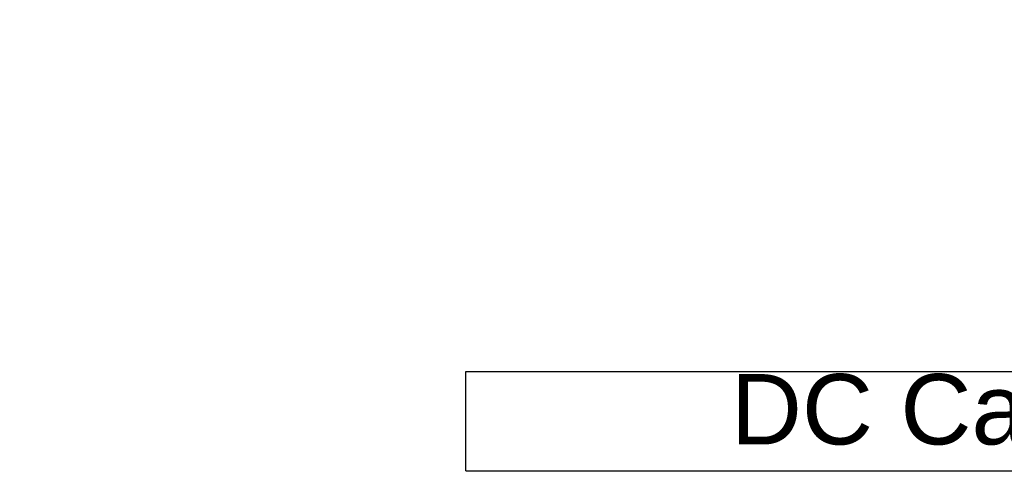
# Model space of a CAD drawing. Header units: millimetres. Extents: x 1114507 to 93926427, y 174473 to 817039.
# Tile 420 of 483: x 2212393 to 2215130, y 767883 to 769145. Entities that reach past the tile are written whole.
import ezdxf

# ---------------------------------------------------------------- set-up
doc = ezdxf.new("R2010")
doc.units = ezdxf.units.MM
doc.styles.add('Arial$001', font='arial.ttf', dxfattribs={"height": 2.041488})
doc.styles.add('Суннат', font='ariali.ttf', dxfattribs={"height": 250})

msp = doc.modelspace()

# ---------------------------------------------------------------- linework, layer by layer
at = {"color": 7, "linetype": 'Continuous', "lineweight": -2, "elevation": -2718483}
for points in [[(2213633.8, 768166), (2216318.6, 768166), (2216318.6, 768166)], [(2213633.8, 767889.5), (2213633.8, 768166), (2213633.8, 768166)], [(2213633.8, 767889.5), (2216313.4, 767889.5), (2216313.4, 767889.5)]]:
    msp.add_lwpolyline(points, dxfattribs=at)

# ---------------------------------------------------------------- texts
at = {"color": 7, "style": 'Arial$001'}
msp.add_text('DC Cable', height=195.91, dxfattribs=at).set_placement((2214370.2, 767963.1, -2718483))
at = {"color": 0, "insert": (1658556.4, 769145.4), "char_height": 200, "width": 5434.652, "attachment_point": 1, "style": 'Суннат'}
msp.add_mtext('\\pi1694.65184;{\\fISOCPEUR|b0|i0|c204|p34;\\LВвод от солнечных панелей к \\fISOCPEUR|b0|i0|c0|p34;\\P\\pi3194.65184;\\fISOCPEUR|b0|i0|c204|p34;инвертор с крыши }', dxfattribs=at)

doc.saveas('drawing.dxf')
